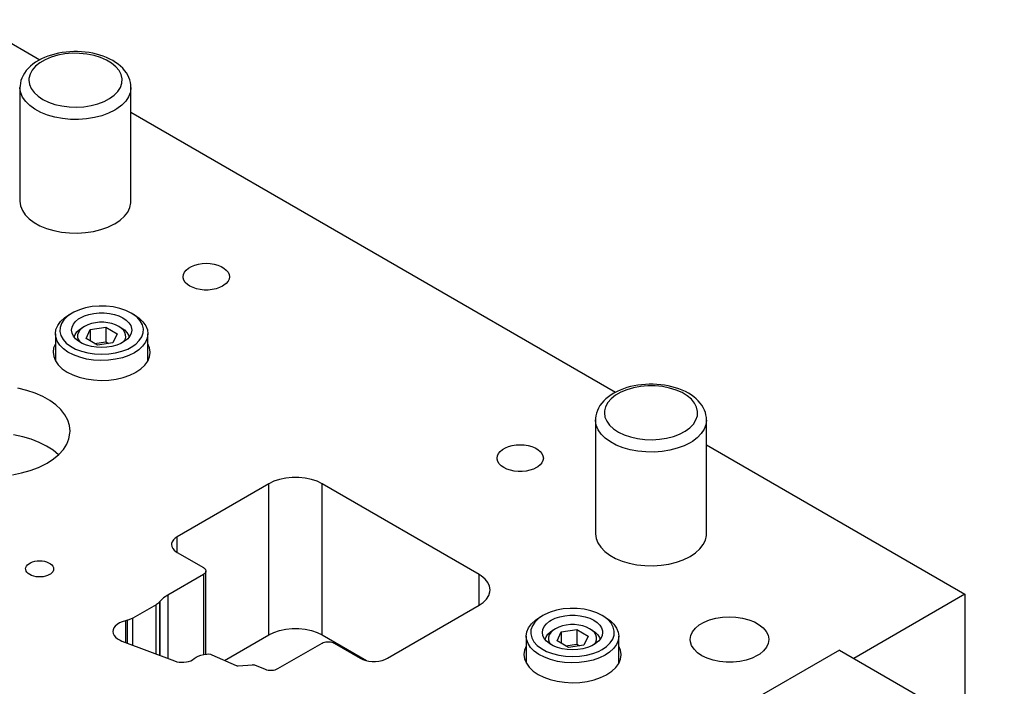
# Model space of a CAD drawing. Header units: inches. Extents: x 3 to 289, y 4 to 291.
# Tile 537 of 634: x 140.5 to 147.15, y 276.56 to 281.06. Entities that reach past the tile are written whole.
import ezdxf

# ---------------------------------------------------------------- set-up
doc = ezdxf.new("R2010")
doc.units = ezdxf.units.IN
doc.header["$LTSCALE"] = 0.5
doc.header["$MEASUREMENT"] = 0
doc.layers.add('STR_INS', color=8, linetype='Continuous')

msp = doc.modelspace()

# ---------------------------------------------------------------- linework, layer by layer
at = {"layer": 'STR_INS', "color": 190, "linetype": 'Continuous'}
for p, q in [((140.1682, 281.0599), (140.6354, 280.7901)), ((141.2503, 280.4352), (144.5245, 278.5448)), ((140.5003, 279.8352), (140.5043, 279.8037)), ((140.5043, 279.8037), (140.5162, 279.7728)), ((140.5162, 279.7728), (140.5357, 279.7433)), ((141.2279, 279.7615), (141.2427, 279.7919)), ((141.2427, 279.7919), (141.2497, 279.8233)), ((141.2497, 279.8233), (141.2503, 279.8352)), ((140.5357, 279.7433), (140.5625, 279.7157)), ((140.5625, 279.7157), (140.5959, 279.6907)), ((141.1404, 279.6821), (141.1762, 279.706)), ((141.1762, 279.706), (141.2056, 279.7327)), ((141.2056, 279.7327), (141.2279, 279.7615)), ((140.5959, 279.6907), (140.6353, 279.6688)), ((140.6353, 279.6688), (140.6798, 279.6504)), ((140.6798, 279.6504), (140.7285, 279.6359)), ((140.9962, 279.6302), (141.0466, 279.6426)), ((141.0466, 279.6426), (141.0933, 279.659)), ((141.0933, 279.659), (141.1354, 279.6792)), ((141.1354, 279.6792), (141.1404, 279.6821)), ((140.7285, 279.6359), (140.7803, 279.6257)), ((140.7803, 279.6257), (140.8341, 279.62)), ((140.8341, 279.62), (140.8888, 279.6188)), ((140.8888, 279.6188), (140.9432, 279.6223)), ((140.9432, 279.6223), (140.9962, 279.6302)), ((141.6238, 279.37), (141.6395, 279.3828)), ((141.6395, 279.3828), (141.6587, 279.394)), ((141.6587, 279.394), (141.681, 279.403)), ((141.681, 279.403), (141.7057, 279.4096)), ((141.7057, 279.4096), (141.732, 279.4137)), ((141.732, 279.4137), (141.7591, 279.4151)), ((141.7591, 279.4151), (141.7863, 279.4137)), ((141.7863, 279.4137), (141.8126, 279.4096)), ((141.8126, 279.4096), (141.8373, 279.403)), ((141.8373, 279.403), (141.8596, 279.394)), ((141.8596, 279.394), (141.8788, 279.3828)), ((141.8788, 279.3828), (141.8945, 279.37)), ((141.6029, 279.3249), (141.6053, 279.3405)), ((141.6035, 279.317), (141.6029, 279.3249)), ((141.6082, 279.3015), (141.6035, 279.317)), ((141.6053, 279.3405), (141.6123, 279.3557)), ((141.6123, 279.3557), (141.6238, 279.37)), ((141.8945, 279.37), (141.906, 279.3557)), ((141.906, 279.3557), (141.913, 279.3405)), ((141.913, 279.3092), (141.906, 279.294)), ((141.913, 279.3405), (141.9154, 279.3249)), ((141.9154, 279.3249), (141.913, 279.3092)), ((141.6175, 279.2867), (141.6082, 279.3015)), ((141.6312, 279.2731), (141.6175, 279.2867)), ((141.6487, 279.2611), (141.6312, 279.2731)), ((141.6695, 279.251), (141.6487, 279.2611)), ((141.6931, 279.2431), (141.6695, 279.251)), ((141.7187, 279.2377), (141.6931, 279.2431)), ((141.8252, 279.2431), (141.7996, 279.2377)), ((141.8488, 279.251), (141.8252, 279.2431)), ((141.8696, 279.2611), (141.8488, 279.251)), ((141.8788, 279.2669), (141.8696, 279.2611)), ((141.8945, 279.2798), (141.8788, 279.2669)), ((141.906, 279.294), (141.8945, 279.2798)), ((141.7455, 279.235), (141.7187, 279.2377)), ((141.7728, 279.235), (141.7455, 279.235)), ((141.7996, 279.2377), (141.7728, 279.235)), ((140.7278, 278.8436), (140.7239, 278.8146)), ((140.7395, 278.8723), (140.7278, 278.8436)), ((141.3762, 278.844), (141.3645, 278.8723)), ((141.3802, 278.8146), (141.3762, 278.844)), ((140.7239, 278.8146), (140.7279, 278.7851)), ((140.7279, 278.7851), (140.7398, 278.7563)), ((141.3638, 278.7555), (141.3759, 278.7843)), ((141.3759, 278.7843), (141.3802, 278.8137)), ((141.3802, 278.8137), (141.3802, 278.8146)), ((140.7398, 278.7563), (140.7593, 278.729)), ((140.7593, 278.729), (140.7859, 278.7038)), ((141.3173, 278.7031), (141.3441, 278.7283)), ((141.3441, 278.7283), (141.3638, 278.7555)), ((140.7859, 278.7038), (140.819, 278.6812)), ((140.819, 278.6812), (140.8577, 278.6619)), ((140.8577, 278.6619), (140.9012, 278.6463)), ((140.9012, 278.6463), (140.9484, 278.6348)), ((141.1501, 278.6338), (141.1976, 278.6448)), ((141.1976, 278.6448), (141.2416, 278.6599)), ((141.2416, 278.6599), (141.2809, 278.6788)), ((141.2809, 278.6788), (141.2841, 278.6806)), ((141.2841, 278.6806), (141.3173, 278.7031)), ((140.9484, 278.6348), (140.9981, 278.6277)), ((140.9981, 278.6277), (141.0491, 278.6251)), ((141.0491, 278.6251), (141.1002, 278.6272)), ((141.1002, 278.6272), (141.1501, 278.6338)), ((140.5464, 278.5567), (140.4865, 278.5715)), ((140.6027, 278.5378), (140.5464, 278.5567)), ((140.6545, 278.515), (140.6027, 278.5378)), ((140.7012, 278.4888), (140.6545, 278.515)), ((140.7419, 278.4594), (140.7012, 278.4888)), ((140.7761, 278.4274), (140.7419, 278.4594)), ((140.8032, 278.3932), (140.7761, 278.4274)), ((140.8229, 278.3573), (140.8032, 278.3932)), ((140.8348, 278.3204), (140.8229, 278.3573)), ((140.8388, 278.2828), (140.8348, 278.3204)), ((140.5184, 278.2442), (140.4571, 278.257)), ((140.5765, 278.2272), (140.5184, 278.2442)), ((140.831, 278.2305), (140.8382, 278.2679)), ((140.8382, 278.2679), (140.8388, 278.2828)), ((140.6306, 278.2062), (140.5765, 278.2272)), ((140.6798, 278.1815), (140.6306, 278.2062)), ((140.7234, 278.1536), (140.6798, 278.1815)), ((140.7933, 278.1586), (140.816, 278.1939)), ((140.816, 278.1939), (140.831, 278.2305)), ((143.78, 278.1692), (143.8023, 278.1783)), ((143.8023, 278.1783), (143.827, 278.1849)), ((143.827, 278.1849), (143.8533, 278.189)), ((143.8533, 278.189), (143.8805, 278.1903)), ((143.8805, 278.1903), (143.9076, 278.189)), ((143.9076, 278.189), (143.9339, 278.1849)), ((143.9339, 278.1849), (143.9586, 278.1783)), ((143.9586, 278.1783), (143.9809, 278.1692)), ((145.1393, 278.1898), (146.8857, 277.1816)), ((140.7607, 278.1228), (140.7234, 278.1536)), ((140.7264, 278.0942), (140.7633, 278.1252)), ((140.7633, 278.1252), (140.7933, 278.1586)), ((143.7242, 278.1001), (143.7266, 278.1158)), ((143.7266, 278.1158), (143.7336, 278.131)), ((143.7336, 278.131), (143.7451, 278.1452)), ((143.7451, 278.1452), (143.7608, 278.1581)), ((143.7608, 278.1581), (143.78, 278.1692)), ((143.9809, 278.1692), (144.0002, 278.1581)), ((144.0002, 278.1581), (144.0158, 278.1452)), ((144.0158, 278.1452), (144.0273, 278.131)), ((144.0273, 278.131), (144.0343, 278.1158)), ((144.0343, 278.1158), (144.0367, 278.1001)), ((140.6245, 278.0367), (140.6743, 278.061)), ((140.6743, 278.061), (140.6833, 278.066)), ((140.6833, 278.066), (140.7264, 278.0942)), ((143.7248, 278.0923), (143.7242, 278.1001)), ((143.7295, 278.0768), (143.7248, 278.0923)), ((143.7389, 278.062), (143.7295, 278.0768)), ((143.7525, 278.0484), (143.7389, 278.062)), ((143.77, 278.0363), (143.7525, 278.0484)), ((144.0002, 278.0421), (143.991, 278.0363)), ((144.0158, 278.055), (144.0002, 278.0421)), ((144.0273, 278.0693), (144.0158, 278.055)), ((144.0343, 278.0845), (144.0273, 278.0693)), ((144.0367, 278.1001), (144.0343, 278.0845)), ((140.4498, 277.9874), (140.5114, 277.9997)), ((140.5114, 277.9997), (140.5699, 278.0162)), ((140.5699, 278.0162), (140.6245, 278.0367)), ((143.7908, 278.0262), (143.77, 278.0363)), ((143.8144, 278.0184), (143.7908, 278.0262)), ((143.84, 278.013), (143.8144, 278.0184)), ((143.8668, 278.0103), (143.84, 278.013)), ((143.8941, 278.0103), (143.8668, 278.0103)), ((143.9209, 278.013), (143.8941, 278.0103)), ((143.9465, 278.0184), (143.9209, 278.013)), ((143.9701, 278.0262), (143.9465, 278.0184)), ((143.991, 278.0363), (143.9701, 278.0262)), ((142.1812, 277.9268), (141.5625, 277.5696)), ((142.2153, 277.9433), (142.1812, 277.9268)), ((142.2538, 277.9561), (142.2153, 277.9433)), ((142.2956, 277.9649), (142.2538, 277.9561)), ((142.3393, 277.9693), (142.2956, 277.9649)), ((142.3838, 277.9693), (142.3393, 277.9693)), ((142.4275, 277.9649), (142.3838, 277.9693)), ((142.4693, 277.9561), (142.4275, 277.9649)), ((142.5078, 277.9433), (142.4693, 277.9561)), ((142.5419, 277.9268), (142.5078, 277.9433)), ((143.6025, 277.3144), (142.5419, 277.9268)), ((144.3893, 277.5898), (144.3933, 277.5583)), ((145.1318, 277.5466), (145.1388, 277.5779)), ((145.1388, 277.5779), (145.1393, 277.5898)), ((141.5249, 277.523), (141.5244, 277.5165)), ((141.5244, 277.5165), (141.5264, 277.5035)), ((141.5289, 277.5359), (141.5249, 277.523)), ((141.5366, 277.5482), (141.5289, 277.5359)), ((141.548, 277.5595), (141.5366, 277.5482)), ((141.5625, 277.5696), (141.548, 277.5595)), ((144.3933, 277.5583), (144.4052, 277.5275)), ((144.4052, 277.5275), (144.4248, 277.4979)), ((145.0947, 277.4873), (145.117, 277.5162)), ((145.117, 277.5162), (145.1318, 277.5466)), ((141.5264, 277.5035), (141.5323, 277.4908)), ((141.5323, 277.4908), (141.5419, 277.479)), ((141.5419, 277.479), (141.5549, 277.4682)), ((141.5549, 277.4682), (141.5625, 277.4634)), ((141.5625, 277.4634), (141.7393, 277.3614)), ((144.4248, 277.4979), (144.4516, 277.4704)), ((144.4516, 277.4704), (144.485, 277.4454)), ((144.485, 277.4454), (144.5244, 277.4234)), ((145.0295, 277.4367), (145.0653, 277.4606)), ((145.0653, 277.4606), (145.0947, 277.4873)), ((140.5443, 277.3707), (140.5512, 277.3793)), ((140.5512, 277.3793), (140.5607, 277.3871)), ((140.5607, 277.3871), (140.5723, 277.3938)), ((140.5723, 277.3938), (140.5858, 277.3993)), ((140.5858, 277.3993), (140.6008, 277.4033)), ((140.6008, 277.4033), (140.6167, 277.4058)), ((140.6167, 277.4058), (140.6331, 277.4066)), ((140.6331, 277.4066), (140.6495, 277.4058)), ((140.6495, 277.4058), (140.6654, 277.4033)), ((140.6654, 277.4033), (140.6803, 277.3993)), ((140.6803, 277.3993), (140.6938, 277.3938)), ((140.6938, 277.3938), (140.7055, 277.3871)), ((140.7055, 277.3871), (140.7149, 277.3793)), ((140.7149, 277.3793), (140.7219, 277.3707)), ((144.5244, 277.4234), (144.5689, 277.405)), ((144.5689, 277.405), (144.6176, 277.3906)), ((144.6176, 277.3906), (144.6694, 277.3804)), ((144.6694, 277.3804), (144.7232, 277.3746)), ((144.7779, 277.3735), (144.8323, 277.3769)), ((144.8323, 277.3769), (144.8853, 277.3849)), ((144.8853, 277.3849), (144.9357, 277.3972)), ((144.9357, 277.3972), (144.9824, 277.4137)), ((144.9824, 277.4137), (145.0245, 277.4339)), ((145.0245, 277.4339), (145.0295, 277.4367)), ((140.5386, 277.352), (140.54, 277.3615)), ((140.5389, 277.3473), (140.5386, 277.352)), ((140.5418, 277.3379), (140.5389, 277.3473)), ((140.54, 277.3615), (140.5443, 277.3707)), ((140.5474, 277.329), (140.5418, 277.3379)), ((140.5557, 277.3207), (140.5474, 277.329)), ((140.5663, 277.3134), (140.5557, 277.3207)), ((140.5789, 277.3073), (140.5663, 277.3134)), ((140.6999, 277.3134), (140.6873, 277.3073)), ((140.7055, 277.317), (140.6999, 277.3134)), ((140.7149, 277.3247), (140.7055, 277.317)), ((140.7219, 277.3334), (140.7149, 277.3247)), ((140.7219, 277.3707), (140.7261, 277.3615)), ((140.7261, 277.3425), (140.7219, 277.3334)), ((140.7261, 277.3615), (140.7276, 277.352)), ((140.7276, 277.352), (140.7261, 277.3425)), ((141.7393, 277.3144), (141.4985, 277.1754)), ((141.7393, 277.3614), (141.7457, 277.3569)), ((141.7427, 277.3165), (141.7393, 277.3144)), ((141.7484, 277.3213), (141.7427, 277.3165)), ((141.7457, 277.3569), (141.7508, 277.3519)), ((141.7527, 277.3265), (141.7484, 277.3213)), ((141.7508, 277.3519), (141.7542, 277.3465)), ((141.7553, 277.3321), (141.7527, 277.3265)), ((141.7542, 277.3465), (141.7559, 277.3408)), ((141.7561, 277.3379), (141.7553, 277.3321)), ((141.7559, 277.3408), (141.7561, 277.3379)), ((141.7561, 276.7768), (141.7561, 277.3379)), ((143.6176, 277.3049), (143.6025, 277.3144)), ((144.7232, 277.3746), (144.7779, 277.3735)), ((140.5931, 277.3026), (140.5789, 277.3073)), ((140.6086, 277.2993), (140.5931, 277.3026)), ((140.6248, 277.2977), (140.6086, 277.2993)), ((140.6413, 277.2977), (140.6248, 277.2977)), ((140.6575, 277.2993), (140.6413, 277.2977)), ((140.673, 277.3026), (140.6575, 277.2993)), ((140.6873, 277.3073), (140.673, 277.3026)), ((143.643, 277.2839), (143.6176, 277.3049)), ((143.6618, 277.2607), (143.643, 277.2839)), ((143.6733, 277.2359), (143.6618, 277.2607)), ((143.6685, 277.1722), (143.6762, 277.1975)), ((143.6772, 277.2103), (143.6733, 277.2359)), ((143.6762, 277.1975), (143.6772, 277.2103)), ((146.8857, 277.1816), (146.1347, 276.748)), ((146.8857, 277.1816), (146.8857, 276.3145)), ((141.4212, 277.1106), (141.2633, 277.0194)), ((141.4225, 277.1113), (141.4212, 277.1106)), ((141.4357, 277.1207), (141.4225, 277.1113)), ((141.4459, 277.1312), (141.4357, 277.1207)), ((141.446, 277.1314), (141.4459, 277.1312)), ((141.4477, 277.1335), (141.446, 277.1314)), ((141.4699, 277.1557), (141.4477, 277.1335)), ((141.4985, 277.1754), (141.4699, 277.1557)), ((143.6025, 277.1062), (143.6311, 277.1259)), ((143.6311, 277.1259), (143.6533, 277.1481)), ((143.6533, 277.1481), (143.6685, 277.1722)), ((142.9838, 276.749), (143.6025, 277.1062)), ((141.1728, 276.9872), (141.1569, 276.9773)), ((141.1915, 276.9953), (141.1728, 276.9872)), ((141.2123, 277.0014), (141.1915, 276.9953)), ((141.2275, 277.0051), (141.2123, 277.0014)), ((141.2292, 277.0056), (141.2275, 277.0051)), ((141.2473, 277.0116), (141.2292, 277.0056)), ((141.2633, 277.0194), (141.2473, 277.0116)), ((145.0906, 276.9735), (145.123, 276.9924)), ((145.123, 276.9924), (145.1606, 277.0078)), ((145.1606, 277.0078), (145.2022, 277.0191)), ((145.2022, 277.0191), (145.2466, 277.0262)), ((145.2466, 277.0262), (145.2925, 277.0287)), ((145.2925, 277.0287), (145.3384, 277.0266)), ((145.3384, 277.0266), (145.383, 277.02)), ((145.383, 277.02), (145.4249, 277.009)), ((145.4249, 277.009), (145.4629, 276.994)), ((145.4629, 276.994), (145.4959, 276.9755)), ((141.1297, 276.9405), (141.1284, 276.9296)), ((141.1284, 276.9296), (141.1304, 276.9162)), ((141.135, 276.9536), (141.1297, 276.9405)), ((141.1304, 276.9162), (141.1364, 276.9032)), ((141.1441, 276.966), (141.135, 276.9536)), ((141.1569, 276.9773), (141.1441, 276.966)), ((142.1812, 276.9062), (142.2153, 276.9226)), ((142.2153, 276.9226), (142.2538, 276.9355)), ((142.2538, 276.9355), (142.2956, 276.9443)), ((142.2956, 276.9443), (142.3393, 276.9487)), ((142.3393, 276.9487), (142.3838, 276.9487)), ((142.3838, 276.9487), (142.4275, 276.9443)), ((142.4275, 276.9443), (142.4693, 276.9355)), ((142.4693, 276.9355), (142.5078, 276.9226)), ((142.5078, 276.9226), (142.5419, 276.9062)), ((145.0331, 276.9019), (145.0449, 276.9276)), ((145.0449, 276.9276), (145.0643, 276.9517)), ((145.0643, 276.9517), (145.0906, 276.9735)), ((145.4959, 276.9755), (145.5228, 276.9539)), ((145.5228, 276.9539), (145.5429, 276.93)), ((145.5429, 276.93), (145.5555, 276.9044)), ((141.1364, 276.9032), (141.1463, 276.891)), ((141.1463, 276.891), (141.1597, 276.8799)), ((141.1597, 276.8799), (141.1762, 276.8704)), ((141.1762, 276.8704), (141.1889, 276.8649)), ((141.1889, 276.8649), (141.545, 276.7303)), ((141.8833, 276.7342), (142.1812, 276.9062)), ((142.2434, 276.6787), (142.5419, 276.8511)), ((142.5419, 276.9062), (142.8423, 276.7327)), ((142.5419, 276.8511), (142.5495, 276.8548)), ((142.5495, 276.8548), (142.5582, 276.8577)), ((142.5582, 276.8577), (142.5676, 276.8596)), ((142.5676, 276.8596), (142.5775, 276.8607)), ((142.5775, 276.8607), (142.5875, 276.8607)), ((142.5875, 276.8607), (142.5974, 276.8596)), ((142.5974, 276.8596), (142.6068, 276.8577)), ((142.6068, 276.8577), (142.6155, 276.8548)), ((142.6155, 276.8548), (142.6232, 276.8511)), ((142.6232, 276.8511), (142.8, 276.749)), ((145.0291, 276.8754), (145.0331, 276.9019)), ((145.0304, 276.8602), (145.0291, 276.8754)), ((145.0389, 276.8341), (145.0304, 276.8602)), ((145.5563, 276.8489), (145.5444, 276.8232)), ((145.5555, 276.9044), (145.5602, 276.878)), ((145.5603, 276.8754), (145.5563, 276.8489)), ((145.5602, 276.878), (145.5603, 276.8754)), ((141.7628, 276.7774), (141.7769, 276.7779)), ((141.7769, 276.7779), (141.7871, 276.7754)), ((143.9098, 276.8023), (143.9059, 276.7733)), ((143.9215, 276.8311), (143.9098, 276.8023)), ((144.5581, 276.8028), (144.5465, 276.8311)), ((144.5621, 276.7733), (144.5581, 276.8028)), ((146.0371, 276.8044), (144.8585, 276.1239)), ((145.0551, 276.8092), (145.0389, 276.8341)), ((145.0785, 276.7863), (145.0551, 276.8092)), ((145.1084, 276.7661), (145.0785, 276.7863)), ((145.5251, 276.7991), (145.4988, 276.7773)), ((145.5444, 276.8232), (145.5251, 276.7991)), ((146.0371, 276.8044), (147.1516, 276.1609)), ((141.545, 276.7303), (141.5451, 276.7303)), ((141.5451, 276.7303), (141.5597, 276.7257)), ((141.5597, 276.7257), (141.5754, 276.7227)), ((141.5754, 276.7227), (141.5918, 276.7214)), ((141.5918, 276.7214), (141.6084, 276.7217)), ((141.6084, 276.7217), (141.6246, 276.7236)), ((141.6246, 276.7236), (141.64, 276.7272)), ((141.64, 276.7272), (141.654, 276.7322)), ((141.654, 276.7322), (141.6664, 276.7386)), ((141.6664, 276.7386), (141.6766, 276.7461)), ((141.6766, 276.7461), (141.6769, 276.7463)), ((141.6769, 276.7463), (141.6897, 276.7558)), ((141.6897, 276.7558), (141.7053, 276.7639)), ((141.7053, 276.7639), (141.723, 276.7703)), ((141.723, 276.7703), (141.7424, 276.7749)), ((141.7424, 276.7749), (141.7628, 276.7774)), ((141.7871, 276.7754), (141.7957, 276.7723)), ((141.7957, 276.7723), (141.9613, 276.7002)), ((142.8, 276.749), (142.8173, 276.7406)), ((142.8173, 276.7406), (142.8369, 276.734)), ((142.8369, 276.734), (142.8582, 276.7296)), ((142.8582, 276.7296), (142.8806, 276.7273)), ((142.8806, 276.7273), (142.9032, 276.7273)), ((142.9032, 276.7273), (142.9255, 276.7296)), ((142.9255, 276.7296), (142.9468, 276.734)), ((142.9468, 276.734), (142.9664, 276.7406)), ((142.9664, 276.7406), (142.9838, 276.749)), ((143.9059, 276.7733), (143.9099, 276.7439)), ((143.9099, 276.7439), (143.9218, 276.7151)), ((143.9218, 276.7151), (143.9413, 276.6878)), ((144.5261, 276.687), (144.5458, 276.7143)), ((144.5458, 276.7143), (144.5579, 276.743)), ((144.5579, 276.743), (144.5621, 276.7725)), ((144.5621, 276.7725), (144.5621, 276.7733)), ((145.144, 276.7491), (145.1084, 276.7661)), ((145.184, 276.736), (145.144, 276.7491)), ((145.2274, 276.7271), (145.184, 276.736)), ((145.2728, 276.7226), (145.2274, 276.7271)), ((145.3188, 276.7227), (145.2728, 276.7226)), ((145.3641, 276.7274), (145.3188, 276.7227)), ((145.4074, 276.7365), (145.3641, 276.7274)), ((145.4472, 276.7499), (145.4074, 276.7365)), ((145.4825, 276.767), (145.4472, 276.7499)), ((145.4988, 276.7773), (145.4825, 276.767)), ((141.9613, 276.7002), (141.9639, 276.6993)), ((141.9639, 276.6993), (141.9667, 276.6986)), ((141.9667, 276.6986), (141.9697, 276.6983)), ((141.9697, 276.6983), (141.9728, 276.6982)), ((141.9728, 276.6982), (141.9741, 276.6983)), ((141.9741, 276.6983), (142.0706, 276.7055)), ((142.0706, 276.7055), (142.0741, 276.7056)), ((142.0741, 276.7056), (142.0775, 276.7053)), ((142.0775, 276.7053), (142.0809, 276.7047)), ((142.0809, 276.7047), (142.084, 276.7038)), ((142.084, 276.7038), (142.0847, 276.7035)), ((142.0847, 276.7035), (142.1569, 276.6743)), ((142.1569, 276.6743), (142.1671, 276.6709)), ((142.1671, 276.6709), (142.1782, 276.6686)), ((142.1782, 276.6686), (142.1898, 276.6674)), ((142.1898, 276.6674), (142.2015, 276.6674)), ((142.2015, 276.6674), (142.2131, 276.6686)), ((142.2131, 276.6686), (142.2242, 276.671)), ((142.2242, 276.671), (142.2344, 276.6744)), ((142.2344, 276.6744), (142.2434, 276.6787)), ((143.9413, 276.6878), (143.9679, 276.6625)), ((143.9679, 276.6625), (144.001, 276.64)), ((144.466, 276.6394), (144.4993, 276.6618)), ((144.4993, 276.6618), (144.5261, 276.687)), ((144.001, 276.64), (144.0397, 276.6207)), ((144.0397, 276.6207), (144.0832, 276.6051)), ((144.0832, 276.6051), (144.1304, 276.5936)), ((144.1304, 276.5936), (144.1801, 276.5865)), ((144.1801, 276.5865), (144.2311, 276.5839)), ((144.2311, 276.5839), (144.2822, 276.5859)), ((144.2822, 276.5859), (144.3321, 276.5925)), ((144.3321, 276.5925), (144.3796, 276.6036)), ((144.3796, 276.6036), (144.4235, 276.6187)), ((144.4235, 276.6187), (144.4629, 276.6376)), ((144.4629, 276.6376), (144.466, 276.6394))]:
    msp.add_line(p, q, dxfattribs=at)
at = {"layer": 'STR_INS', "color": 9, "linetype": 'Continuous'}
for p, q in [((140.7864, 280.8379), (140.7613, 280.8335)), ((140.8119, 280.8412), (140.7864, 280.8379)), ((140.8377, 280.8434), (140.8119, 280.8412)), ((140.8636, 280.8444), (140.8377, 280.8434)), ((140.8896, 280.8444), (140.8636, 280.8444)), ((140.9155, 280.8432), (140.8896, 280.8444)), ((140.9412, 280.8409), (140.9155, 280.8432)), ((140.9667, 280.8375), (140.9412, 280.8409)), ((140.9917, 280.833), (140.9667, 280.8375)), ((140.6055, 280.7727), (140.5874, 280.7599)), ((140.6249, 280.7846), (140.6055, 280.7727)), ((140.6454, 280.7954), (140.6249, 280.7846)), ((140.6669, 280.8052), (140.6454, 280.7954)), ((140.6894, 280.8139), (140.6669, 280.8052)), ((140.7127, 280.8215), (140.6894, 280.8139)), ((140.7367, 280.8281), (140.7127, 280.8215)), ((140.7613, 280.8335), (140.7367, 280.8281)), ((141.0163, 280.8274), (140.9917, 280.833)), ((141.0402, 280.8208), (141.0163, 280.8274)), ((141.0634, 280.813), (141.0402, 280.8208)), ((141.0858, 280.8042), (141.0634, 280.813)), ((141.1071, 280.7944), (141.0858, 280.8042)), ((141.1274, 280.7836), (141.1071, 280.7944)), ((141.1464, 280.7718), (141.1274, 280.7836)), ((141.164, 280.7592), (141.1464, 280.7718)), ((140.5421, 280.716), (140.5304, 280.6999)), ((140.5556, 280.7314), (140.5421, 280.716)), ((140.5707, 280.7461), (140.5556, 280.7314)), ((140.5874, 280.7599), (140.5707, 280.7461)), ((141.1802, 280.7458), (141.164, 280.7592)), ((141.1947, 280.7317), (141.1802, 280.7458)), ((141.2076, 280.717), (141.1947, 280.7317)), ((141.2189, 280.7017), (141.2076, 280.717)), ((140.5069, 280.6491), (140.5028, 280.6317)), ((140.5128, 280.6663), (140.5069, 280.6491)), ((140.5207, 280.6833), (140.5128, 280.6663)), ((140.5304, 280.6999), (140.5207, 280.6833)), ((141.2284, 280.686), (141.2189, 280.7017)), ((141.2362, 280.6699), (141.2284, 280.686)), ((141.2423, 280.6535), (141.2362, 280.6699)), ((141.2467, 280.6367), (141.2423, 280.6535)), ((140.5007, 280.6143), (140.5003, 280.6028)), ((140.5003, 280.6027), (140.5003, 279.8352)), ((140.5028, 280.6317), (140.5007, 280.6143)), ((141.2494, 280.6196), (141.2467, 280.6367)), ((141.2503, 280.6027), (141.2494, 280.6196)), ((141.2503, 279.8352), (141.2503, 280.6027)), ((140.9439, 279.1146), (140.9017, 279.1021)), ((140.9891, 279.123), (140.9439, 279.1146)), ((141.0362, 279.1268), (140.9891, 279.123)), ((141.0836, 279.1261), (141.0362, 279.1268)), ((141.1302, 279.1207), (141.0836, 279.1261)), ((141.1746, 279.1109), (141.1302, 279.1207)), ((141.2155, 279.097), (141.1746, 279.1109)), ((140.7749, 279.0228), (140.8014, 279.0473)), ((140.8216, 279.0584), (140.7975, 279.0347)), ((140.8014, 279.0473), (140.8311, 279.0671)), ((140.8523, 279.0793), (140.8216, 279.0584)), ((140.8523, 279.0793), (140.8311, 279.0671)), ((140.8637, 279.0856), (140.8523, 279.0793)), ((140.9017, 279.1021), (140.8637, 279.0856)), ((140.8964, 279.0394), (140.9084, 279.0469)), ((140.9084, 279.0469), (140.9355, 279.06)), ((140.9355, 279.06), (140.9662, 279.0703)), ((140.9662, 279.0703), (140.9995, 279.0773)), ((140.9995, 279.0773), (141.0343, 279.0808)), ((141.0343, 279.0808), (141.0697, 279.0808)), ((141.0697, 279.0808), (141.1046, 279.0773)), ((141.1046, 279.0773), (141.1379, 279.0703)), ((141.1379, 279.0703), (141.1685, 279.06)), ((141.1685, 279.06), (141.1957, 279.0469)), ((141.1957, 279.0469), (141.2184, 279.0312)), ((141.2518, 279.0793), (141.2155, 279.097)), ((141.273, 279.0671), (141.2518, 279.0793)), ((141.2626, 279.0727), (141.2518, 279.0793)), ((141.2912, 279.0508), (141.2626, 279.0727)), ((141.273, 279.0671), (141.3054, 279.0451)), ((141.313, 279.0264), (141.2912, 279.0508)), ((141.3054, 279.0451), (141.3313, 279.0204)), ((140.7435, 278.9682), (140.7554, 278.9963)), ((140.7554, 278.9963), (140.7749, 279.0228)), ((140.7713, 278.9822), (140.77, 278.9548)), ((140.7806, 279.0091), (140.7713, 278.9822)), ((140.7975, 279.0347), (140.7806, 279.0091)), ((140.8489, 278.964), (140.852, 278.9843)), ((140.852, 278.9843), (140.8612, 279.0041)), ((140.8612, 279.0041), (140.8761, 279.0226)), ((140.8761, 279.0226), (140.8964, 279.0394)), ((141.2184, 279.0312), (141.2361, 279.0135)), ((141.2361, 279.0135), (141.2482, 278.9943)), ((141.2482, 278.9943), (141.2544, 278.9742)), ((141.2544, 278.9742), (141.2552, 278.964)), ((141.3274, 279.0003), (141.313, 279.0264)), ((141.3341, 278.9731), (141.3274, 279.0003)), ((141.3313, 279.0204), (141.3501, 278.9937)), ((141.3501, 278.9937), (141.3612, 278.9656)), ((140.7395, 278.9395), (140.7435, 278.9682)), ((140.7395, 278.9395), (140.7395, 278.7568)), ((140.7416, 278.9187), (140.7395, 278.9395)), ((140.7513, 278.8904), (140.7416, 278.9187)), ((140.77, 278.9548), (140.7766, 278.9277)), ((140.7766, 278.9277), (140.7911, 278.9015)), ((140.852, 278.9436), (140.8489, 278.964)), ((140.8612, 278.9239), (140.852, 278.9436)), ((140.8761, 278.9053), (140.8612, 278.9239)), ((141.2429, 278.9239), (141.2279, 278.9053)), ((141.2521, 278.9436), (141.2429, 278.9239)), ((141.2552, 278.964), (141.2521, 278.9436)), ((141.3066, 278.8932), (141.3235, 278.9188)), ((141.3235, 278.9188), (141.3328, 278.9457)), ((141.3328, 278.9457), (141.3341, 278.9731)), ((141.3605, 278.9107), (141.3487, 278.8827)), ((141.3645, 278.9395), (141.3605, 278.9107)), ((141.3612, 278.9656), (141.3645, 278.9395)), ((141.3645, 278.7568), (141.3645, 278.9395)), ((140.7687, 278.8633), (140.7513, 278.8904)), ((140.7934, 278.8382), (140.7687, 278.8633)), ((140.7911, 278.9015), (140.8129, 278.8772)), ((140.8129, 278.8772), (140.8415, 278.8553)), ((140.8415, 278.8553), (140.876, 278.8364)), ((140.8964, 278.8886), (140.8761, 278.9053)), ((140.9215, 278.8741), (140.8964, 278.8886)), ((140.9505, 278.8624), (140.9215, 278.8741)), ((140.9826, 278.8538), (140.9505, 278.8624)), ((141.0168, 278.8485), (140.9826, 278.8538)), ((141.052, 278.8467), (141.0168, 278.8485)), ((141.0873, 278.8485), (141.052, 278.8467)), ((141.1215, 278.8538), (141.0873, 278.8485)), ((141.1536, 278.8624), (141.1215, 278.8538)), ((141.1826, 278.8741), (141.1536, 278.8624)), ((141.2076, 278.8886), (141.1826, 278.8741)), ((141.2279, 278.9053), (141.2076, 278.8886)), ((141.2283, 278.8365), (141.2518, 278.8486)), ((141.2518, 278.8486), (141.2824, 278.8696)), ((141.2824, 278.8696), (141.3066, 278.8932)), ((141.3292, 278.8561), (141.3027, 278.8317)), ((141.3487, 278.8827), (141.3292, 278.8561)), ((140.8246, 278.8157), (140.7934, 278.8382)), ((140.8617, 278.7964), (140.8246, 278.8157)), ((140.9036, 278.7807), (140.8617, 278.7964)), ((140.876, 278.8364), (140.9155, 278.8212)), ((140.9493, 278.7691), (140.9036, 278.7807)), ((140.9155, 278.8212), (140.9588, 278.81)), ((140.9588, 278.81), (141.0048, 278.8032)), ((141.0048, 278.8032), (141.0522, 278.8009)), ((141.0522, 278.8009), (141.0995, 278.8032)), ((141.0995, 278.8032), (141.1455, 278.8101)), ((141.1455, 278.8101), (141.1888, 278.8213)), ((141.1923, 278.7782), (141.146, 278.7674)), ((141.1888, 278.8213), (141.2283, 278.8365)), ((141.235, 278.7932), (141.1923, 278.7782)), ((141.273, 278.8119), (141.235, 278.7932)), ((141.3027, 278.8317), (141.273, 278.8119)), ((140.9977, 278.7618), (140.9493, 278.7691)), ((141.0474, 278.7591), (140.9977, 278.7618)), ((141.0973, 278.761), (141.0474, 278.7591)), ((141.146, 278.7674), (141.0973, 278.761)), ((144.6018, 278.5762), (144.5785, 278.5685)), ((144.6258, 278.5827), (144.6018, 278.5762)), ((144.6504, 278.5882), (144.6258, 278.5827)), ((144.6755, 278.5926), (144.6504, 278.5882)), ((144.701, 278.5959), (144.6755, 278.5926)), ((144.7267, 278.598), (144.701, 278.5959)), ((144.7527, 278.5991), (144.7267, 278.598)), ((144.7786, 278.599), (144.7527, 278.5991)), ((144.8046, 278.5979), (144.7786, 278.599)), ((144.8303, 278.5956), (144.8046, 278.5979)), ((144.8558, 278.5922), (144.8303, 278.5956)), ((144.8808, 278.5877), (144.8558, 278.5922)), ((144.9054, 278.5821), (144.8808, 278.5877)), ((144.9293, 278.5754), (144.9054, 278.5821)), ((144.9525, 278.5677), (144.9293, 278.5754)), ((144.4765, 278.5145), (144.4598, 278.5008)), ((144.4946, 278.5274), (144.4765, 278.5145)), ((144.5139, 278.5392), (144.4946, 278.5274)), ((144.5345, 278.55), (144.5139, 278.5392)), ((144.556, 278.5598), (144.5345, 278.55)), ((144.5785, 278.5685), (144.556, 278.5598)), ((144.9748, 278.5589), (144.9525, 278.5677)), ((144.9962, 278.5491), (144.9748, 278.5589)), ((145.0165, 278.5383), (144.9962, 278.5491)), ((145.0355, 278.5265), (145.0165, 278.5383)), ((145.0531, 278.5139), (145.0355, 278.5265)), ((145.0692, 278.5005), (145.0531, 278.5139)), ((144.4195, 278.4546), (144.4098, 278.4379)), ((144.4312, 278.4706), (144.4195, 278.4546)), ((144.4446, 278.4861), (144.4312, 278.4706)), ((144.4598, 278.5008), (144.4446, 278.4861)), ((145.0838, 278.4864), (145.0692, 278.5005)), ((145.0967, 278.4716), (145.0838, 278.4864)), ((145.1079, 278.4564), (145.0967, 278.4716)), ((145.1175, 278.4407), (145.1079, 278.4564)), ((144.3919, 278.3864), (144.3898, 278.369)), ((144.3959, 278.4037), (144.3919, 278.3864)), ((144.4019, 278.421), (144.3959, 278.4037)), ((144.4098, 278.4379), (144.4019, 278.421)), ((145.1253, 278.4246), (145.1175, 278.4407)), ((145.1314, 278.4081), (145.1253, 278.4246)), ((145.1358, 278.3913), (145.1314, 278.4081)), ((145.1385, 278.3743), (145.1358, 278.3913)), ((144.3898, 278.369), (144.3893, 278.3574)), ((144.3893, 278.3573), (144.3893, 277.5898)), ((145.1393, 278.3573), (145.1385, 278.3743)), ((145.1393, 277.5898), (145.1393, 278.3573)), ((144.0457, 277.0443), (144.0343, 277.0381)), ((144.0837, 277.0608), (144.0457, 277.0443)), ((144.1259, 277.0734), (144.0837, 277.0608)), ((144.1711, 277.0818), (144.1259, 277.0734)), ((144.2181, 277.0856), (144.1711, 277.0818)), ((144.2656, 277.0848), (144.2181, 277.0856)), ((144.3122, 277.0795), (144.2656, 277.0848)), ((144.3566, 277.0697), (144.3122, 277.0795)), ((144.3975, 277.0558), (144.3566, 277.0697)), ((144.4338, 277.0381), (144.3975, 277.0558)), ((143.9374, 276.955), (143.9569, 276.9816)), ((143.9569, 276.9816), (143.9834, 277.006)), ((143.9795, 276.9935), (143.9626, 276.9679)), ((144.0036, 277.0171), (143.9795, 276.9935)), ((143.9834, 277.006), (144.013, 277.0258)), ((144.0343, 277.0381), (144.0036, 277.0171)), ((144.0343, 277.0381), (144.013, 277.0258)), ((144.0431, 276.9629), (144.0581, 276.9814)), ((144.0581, 276.9814), (144.0784, 276.9981)), ((144.0784, 276.9981), (144.0904, 277.0057)), ((144.0904, 277.0057), (144.1175, 277.0188)), ((144.1175, 277.0188), (144.1482, 277.029)), ((144.1482, 277.029), (144.1814, 277.036)), ((144.1814, 277.036), (144.2163, 277.0396)), ((144.2163, 277.0396), (144.2517, 277.0396)), ((144.2517, 277.0396), (144.2866, 277.036)), ((144.2866, 277.036), (144.3199, 277.029)), ((144.3199, 277.029), (144.3505, 277.0188)), ((144.3505, 277.0188), (144.3776, 277.0057)), ((144.3776, 277.0057), (144.4004, 276.99)), ((144.4004, 276.99), (144.4181, 276.9723)), ((144.455, 277.0258), (144.4338, 277.0381)), ((144.4446, 277.0315), (144.4338, 277.0381)), ((144.4732, 277.0096), (144.4446, 277.0315)), ((144.455, 277.0258), (144.4874, 277.0039)), ((144.495, 276.9852), (144.4732, 277.0096)), ((144.4874, 277.0039), (144.5133, 276.9792)), ((144.5094, 276.9591), (144.495, 276.9852)), ((144.5133, 276.9792), (144.5321, 276.9525)), ((143.9215, 276.8983), (143.9255, 276.927)), ((143.9255, 276.927), (143.9374, 276.955)), ((143.9533, 276.941), (143.952, 276.9136)), ((143.952, 276.9136), (143.9586, 276.8864)), ((143.9626, 276.9679), (143.9533, 276.941)), ((144.0309, 276.9228), (144.034, 276.9431)), ((144.034, 276.9024), (144.0309, 276.9228)), ((144.034, 276.9431), (144.0431, 276.9629)), ((144.4181, 276.9723), (144.4302, 276.9531)), ((144.4302, 276.9531), (144.4364, 276.933)), ((144.4371, 276.9228), (144.4341, 276.9024)), ((144.4364, 276.933), (144.4371, 276.9228)), ((144.5161, 276.9319), (144.5094, 276.9591)), ((144.5147, 276.9045), (144.5161, 276.9319)), ((144.5321, 276.9525), (144.5432, 276.9244)), ((144.5432, 276.9244), (144.5465, 276.8983)), ((143.9215, 276.8983), (143.9215, 276.7156)), ((143.9236, 276.8775), (143.9215, 276.8983)), ((143.9333, 276.8492), (143.9236, 276.8775)), ((143.9507, 276.8221), (143.9333, 276.8492)), ((143.9586, 276.8864), (143.973, 276.8603)), ((143.973, 276.8603), (143.9949, 276.8359)), ((144.0431, 276.8826), (144.034, 276.9024)), ((144.0581, 276.8641), (144.0431, 276.8826)), ((144.0784, 276.8474), (144.0581, 276.8641)), ((144.1035, 276.8329), (144.0784, 276.8474)), ((144.3896, 276.8474), (144.3646, 276.8329)), ((144.4099, 276.8641), (144.3896, 276.8474)), ((144.4249, 276.8826), (144.4099, 276.8641)), ((144.4341, 276.9024), (144.4249, 276.8826)), ((144.4644, 276.8284), (144.4886, 276.852)), ((144.4886, 276.852), (144.5055, 276.8776)), ((144.5055, 276.8776), (144.5147, 276.9045)), ((144.5425, 276.8695), (144.5306, 276.8415)), ((144.5465, 276.8983), (144.5425, 276.8695)), ((144.5465, 276.7156), (144.5465, 276.8983)), ((143.9753, 276.797), (143.9507, 276.8221)), ((144.0066, 276.7745), (143.9753, 276.797)), ((143.9949, 276.8359), (144.0234, 276.814)), ((144.0234, 276.814), (144.058, 276.7952)), ((144.058, 276.7952), (144.0975, 276.78)), ((144.0975, 276.78), (144.1408, 276.7688)), ((144.1325, 276.8212), (144.1035, 276.8329)), ((144.1645, 276.8126), (144.1325, 276.8212)), ((144.1987, 276.8073), (144.1645, 276.8126)), ((144.234, 276.8055), (144.1987, 276.8073)), ((144.2693, 276.8073), (144.234, 276.8055)), ((144.3035, 276.8126), (144.2693, 276.8073)), ((144.3356, 276.8212), (144.3035, 276.8126)), ((144.3275, 276.7688), (144.3708, 276.78)), ((144.3646, 276.8329), (144.3356, 276.8212)), ((144.3708, 276.78), (144.4103, 276.7953)), ((144.4103, 276.7953), (144.4338, 276.8074)), ((144.4338, 276.8074), (144.4644, 276.8284)), ((144.4846, 276.7905), (144.455, 276.7707)), ((144.5112, 276.8149), (144.4846, 276.7905)), ((144.5306, 276.8415), (144.5112, 276.8149)), ((144.0437, 276.7552), (144.0066, 276.7745)), ((144.0856, 276.7395), (144.0437, 276.7552)), ((144.1313, 276.7279), (144.0856, 276.7395)), ((144.1797, 276.7206), (144.1313, 276.7279)), ((144.1408, 276.7688), (144.1868, 276.7619)), ((144.2294, 276.7179), (144.1797, 276.7206)), ((144.1868, 276.7619), (144.2341, 276.7597)), ((144.2792, 276.7197), (144.2294, 276.7179)), ((144.2341, 276.7597), (144.2815, 276.762)), ((144.3279, 276.7262), (144.2792, 276.7197)), ((144.2815, 276.762), (144.3275, 276.7688)), ((144.3742, 276.737), (144.3279, 276.7262)), ((144.417, 276.752), (144.3742, 276.737)), ((144.455, 276.7707), (144.417, 276.752))]:
    msp.add_line(p, q, dxfattribs=at)
at = {"layer": 'STR_INS', "color": 4, "linetype": 'Continuous'}
for p, q in [((140.6706, 280.7899), (140.6351, 280.7694)), ((140.7112, 280.8069), (140.6706, 280.7899)), ((140.7559, 280.82), (140.7112, 280.8069)), ((140.8037, 280.8288), (140.7559, 280.82)), ((140.8533, 280.8331), (140.8037, 280.8288)), ((140.9035, 280.8328), (140.8533, 280.8331)), ((140.9529, 280.8279), (140.9035, 280.8328)), ((141.0004, 280.8186), (140.9529, 280.8279)), ((141.0447, 280.805), (141.0004, 280.8186)), ((141.0847, 280.7875), (141.0447, 280.805)), ((141.1194, 280.7666), (141.0847, 280.7875)), ((140.5833, 280.72), (140.5683, 280.6924)), ((140.6058, 280.7459), (140.5833, 280.72)), ((140.6351, 280.7694), (140.6058, 280.7459)), ((141.1479, 280.7428), (141.1194, 280.7666)), ((141.1695, 280.7166), (141.1479, 280.7428)), ((141.1836, 280.6889), (141.1695, 280.7166)), ((140.561, 280.6637), (140.5603, 280.6517)), ((140.5603, 280.6517), (140.5643, 280.6228)), ((140.5683, 280.6924), (140.561, 280.6637)), ((141.1899, 280.6601), (141.1836, 280.6889)), ((141.1883, 280.6312), (141.1899, 280.6601)), ((140.5003, 280.5986), (140.5003, 280.6028)), ((140.5053, 280.5672), (140.5003, 280.5986)), ((140.5643, 280.6228), (140.5761, 280.5947)), ((140.5761, 280.5947), (140.5956, 280.568)), ((141.1368, 280.5503), (141.1614, 280.5756)), ((141.1614, 280.5756), (141.1787, 280.6028)), ((141.1787, 280.6028), (141.1883, 280.6312)), ((141.2463, 280.5712), (141.2344, 280.5403)), ((141.2503, 280.6027), (141.2463, 280.5712)), ((140.5182, 280.5364), (140.5053, 280.5672)), ((140.5387, 280.5071), (140.5182, 280.5364)), ((140.5664, 280.4799), (140.5387, 280.5071)), ((140.5956, 280.568), (140.6222, 280.5434)), ((140.6222, 280.5434), (140.6551, 280.5216)), ((140.6551, 280.5216), (140.6937, 280.5031)), ((141.0267, 280.4922), (141.0686, 280.5081)), ((141.0686, 280.5081), (141.1056, 280.5276)), ((141.1056, 280.5276), (141.1368, 280.5503)), ((141.2148, 280.5108), (141.188, 280.4832)), ((141.2344, 280.5403), (141.2148, 280.5108)), ((140.6007, 280.4552), (140.5664, 280.4799)), ((140.6408, 280.4337), (140.6007, 280.4552)), ((140.6937, 280.5031), (140.7368, 280.4883)), ((140.7368, 280.4883), (140.7835, 280.4777)), ((140.7835, 280.4777), (140.8325, 280.4715)), ((140.8325, 280.4715), (140.8826, 280.4699)), ((140.8826, 280.4699), (140.9325, 280.4728)), ((140.9325, 280.4728), (140.9809, 280.4803)), ((140.9809, 280.4803), (141.0267, 280.4922)), ((141.1404, 280.4496), (141.099, 280.4289)), ((141.1546, 280.4582), (141.1404, 280.4496)), ((141.188, 280.4832), (141.1546, 280.4582)), ((140.6859, 280.4158), (140.6408, 280.4337)), ((140.735, 280.4019), (140.6859, 280.4158)), ((140.7871, 280.3922), (140.735, 280.4019)), ((140.8411, 280.3871), (140.7871, 280.3922)), ((140.8959, 280.3865), (140.8411, 280.3871)), ((140.9501, 280.3905), (140.8959, 280.3865)), ((141.0028, 280.3991), (140.9501, 280.3905)), ((141.0528, 280.412), (141.0028, 280.3991)), ((141.099, 280.4289), (141.0528, 280.412)), ((144.645, 278.5746), (144.6002, 278.5616)), ((144.6928, 278.5834), (144.645, 278.5746)), ((144.7424, 278.5877), (144.6928, 278.5834)), ((144.7925, 278.5875), (144.7424, 278.5877)), ((144.842, 278.5826), (144.7925, 278.5875)), ((144.8895, 278.5732), (144.842, 278.5826)), ((144.5242, 278.524), (144.4949, 278.5005)), ((144.5596, 278.5445), (144.5242, 278.524)), ((144.6002, 278.5616), (144.5596, 278.5445)), ((144.9338, 278.5596), (144.8895, 278.5732)), ((144.9738, 278.5422), (144.9338, 278.5596)), ((145.0085, 278.5213), (144.9738, 278.5422)), ((145.037, 278.4974), (145.0085, 278.5213)), ((144.4573, 278.447), (144.45, 278.4184)), ((144.4724, 278.4747), (144.4573, 278.447)), ((144.4949, 278.5005), (144.4724, 278.4747)), ((145.0586, 278.4713), (145.037, 278.4974)), ((145.0727, 278.4435), (145.0586, 278.4713)), ((145.079, 278.4148), (145.0727, 278.4435)), ((144.45, 278.4184), (144.4493, 278.4063)), ((144.4493, 278.4063), (144.4533, 278.3775)), ((144.4533, 278.3775), (144.4652, 278.3493)), ((145.0677, 278.3574), (145.0773, 278.3858)), ((145.0773, 278.3858), (145.079, 278.4148)), ((144.3894, 278.3533), (144.3893, 278.3574)), ((144.3944, 278.3218), (144.3894, 278.3533)), ((144.4073, 278.2911), (144.3944, 278.3218)), ((144.4652, 278.3493), (144.4847, 278.3226)), ((144.4847, 278.3226), (144.5112, 278.2981)), ((145.0259, 278.305), (145.0505, 278.3302)), ((145.0505, 278.3302), (145.0677, 278.3574)), ((145.1354, 278.3258), (145.1235, 278.295)), ((145.1393, 278.3573), (145.1354, 278.3258)), ((144.4278, 278.2618), (144.4073, 278.2911)), ((144.4555, 278.2345), (144.4278, 278.2618)), ((144.5112, 278.2981), (144.5442, 278.2762)), ((144.5442, 278.2762), (144.5828, 278.2577)), ((144.5828, 278.2577), (144.6259, 278.243)), ((144.6259, 278.243), (144.6726, 278.2323)), ((144.87, 278.235), (144.9158, 278.2469)), ((144.9158, 278.2469), (144.9577, 278.2628)), ((144.9577, 278.2628), (144.9947, 278.2823)), ((144.9947, 278.2823), (145.0259, 278.305)), ((145.1039, 278.2655), (145.0771, 278.2379)), ((145.1235, 278.295), (145.1039, 278.2655)), ((144.4898, 278.2099), (144.4555, 278.2345)), ((144.5299, 278.1884), (144.4898, 278.2099)), ((144.575, 278.1705), (144.5299, 278.1884)), ((144.6726, 278.2323), (144.7216, 278.2261)), ((144.7216, 278.2261), (144.7717, 278.2245)), ((144.7717, 278.2245), (144.8216, 278.2275)), ((144.8216, 278.2275), (144.87, 278.235)), ((144.9881, 278.1836), (144.9419, 278.1666)), ((145.0295, 278.2042), (144.9881, 278.1836)), ((145.0437, 278.2129), (145.0295, 278.2042)), ((145.0771, 278.2379), (145.0437, 278.2129)), ((144.6241, 278.1565), (144.575, 278.1705)), ((144.6762, 278.1469), (144.6241, 278.1565)), ((144.7302, 278.1417), (144.6762, 278.1469)), ((144.7849, 278.1412), (144.7302, 278.1417)), ((144.8392, 278.1452), (144.7849, 278.1412)), ((144.8919, 278.1537), (144.8392, 278.1452)), ((144.9419, 278.1666), (144.8919, 278.1537)), ((142.1812, 276.9062), (142.1812, 277.9268)), ((142.5419, 276.9062), (142.5419, 277.9268)), ((141.5625, 277.4634), (141.5625, 277.5696)), ((141.7393, 277.3144), (141.7393, 276.7743)), ((143.6025, 277.1062), (143.6025, 277.3144)), ((141.4212, 276.7771), (141.4212, 277.1106)), ((141.4459, 276.7678), (141.4459, 277.1312)), ((141.446, 277.1314), (141.446, 276.7677)), ((141.4985, 277.1754), (141.4985, 276.7479)), ((141.2123, 277.0014), (141.2123, 276.8561)), ((141.2275, 276.8504), (141.2275, 277.0051)), ((141.2633, 276.8368), (141.2633, 277.0194))]:
    msp.add_line(p, q, dxfattribs=at)
at = {"layer": 'STR_INS', "color": 132, "linetype": 'Continuous'}
for p, q in [((140.9029, 278.9688), (140.9195, 278.9797)), ((140.9185, 278.9771), (140.9043, 278.9629)), ((140.9368, 278.9897), (140.9185, 278.9771)), ((140.9368, 278.9897), (140.9195, 278.9797)), ((140.9585, 279.0002), (140.9368, 278.9897)), ((140.9368, 278.9897), (140.9368, 278.9897)), ((140.9832, 279.0084), (140.9585, 279.0002)), ((140.9755, 278.9673), (141.0801, 278.9835)), ((141.0099, 279.0141), (140.9832, 279.0084)), ((141.0378, 279.0169), (141.0099, 279.0141)), ((141.0662, 279.0169), (141.0378, 279.0169)), ((141.0942, 279.0141), (141.0662, 279.0169)), ((141.0801, 278.9835), (141.1566, 278.9393)), ((141.0801, 278.9835), (141.0801, 278.8855)), ((141.1209, 279.0084), (141.0942, 279.0141)), ((141.1455, 279.0002), (141.1209, 279.0084)), ((141.1673, 278.9897), (141.1455, 279.0002)), ((141.1846, 278.9797), (141.1673, 278.9897)), ((141.1847, 278.9778), (141.1673, 278.9897)), ((141.1846, 278.9797), (141.2056, 278.9652)), ((141.1991, 278.9637), (141.1847, 278.9778)), ((140.8661, 278.9169), (140.873, 278.9354)), ((140.873, 278.9354), (140.8854, 278.9528)), ((140.8854, 278.9528), (140.9029, 278.9688)), ((140.8946, 278.9475), (140.8897, 278.9314)), ((140.8897, 278.9314), (140.8897, 278.9149)), ((140.8897, 278.9149), (140.8946, 278.8988)), ((140.9043, 278.9629), (140.8946, 278.9475)), ((140.9475, 278.907), (140.9755, 278.9673)), ((141.024, 278.8628), (140.9475, 278.907)), ((140.9755, 278.9673), (140.9755, 278.8908)), ((141.1566, 278.9393), (141.1286, 278.879)), ((141.2091, 278.9484), (141.1991, 278.9637)), ((141.2056, 278.9652), (141.222, 278.9489)), ((141.2143, 278.9322), (141.2091, 278.9484)), ((141.2099, 278.8996), (141.2145, 278.9158)), ((141.2145, 278.9158), (141.2143, 278.9322)), ((141.222, 278.9489), (141.2332, 278.9312)), ((141.2332, 278.9312), (141.238, 278.9169)), ((140.8946, 278.8988), (140.9037, 278.8842)), ((141.0048, 278.8739), (141.0801, 278.8855)), ((141.1286, 278.879), (141.024, 278.8628)), ((141.0801, 278.8855), (141.0993, 278.8744)), ((141.2004, 278.8842), (141.2099, 278.8996)), ((144.055, 276.8941), (144.0674, 276.9116)), ((144.0674, 276.9116), (144.0849, 276.9275)), ((144.0863, 276.9217), (144.0766, 276.9063)), ((144.0849, 276.9275), (144.1014, 276.9385)), ((144.1005, 276.9359), (144.0863, 276.9217)), ((144.1188, 276.9485), (144.1005, 276.9359)), ((144.1188, 276.9485), (144.1014, 276.9385)), ((144.1405, 276.959), (144.1188, 276.9485)), ((144.1188, 276.9485), (144.1188, 276.9485)), ((144.1295, 276.8658), (144.1575, 276.9261)), ((144.1651, 276.9672), (144.1405, 276.959)), ((144.1575, 276.9261), (144.262, 276.9423)), ((144.1575, 276.9261), (144.1575, 276.8496)), ((144.1918, 276.9728), (144.1651, 276.9672)), ((144.2198, 276.9757), (144.1918, 276.9728)), ((144.2482, 276.9757), (144.2198, 276.9757)), ((144.2762, 276.9728), (144.2482, 276.9757)), ((144.262, 276.9423), (144.3386, 276.8981)), ((144.262, 276.9423), (144.262, 276.8443)), ((144.3029, 276.9672), (144.2762, 276.9728)), ((144.3275, 276.959), (144.3029, 276.9672)), ((144.3493, 276.9485), (144.3275, 276.959)), ((144.3666, 276.9385), (144.3493, 276.9485)), ((144.3672, 276.9362), (144.3493, 276.9485)), ((144.3666, 276.9385), (144.3876, 276.924)), ((144.3815, 276.9221), (144.3672, 276.9362)), ((144.3913, 276.9067), (144.3815, 276.9221)), ((144.3876, 276.924), (144.404, 276.9077)), ((144.048, 276.8757), (144.055, 276.8941)), ((144.0766, 276.9063), (144.0716, 276.8901)), ((144.0716, 276.8901), (144.0716, 276.8737)), ((144.0716, 276.8737), (144.0766, 276.8576)), ((144.0766, 276.8576), (144.086, 276.8425)), ((144.206, 276.8216), (144.1295, 276.8658)), ((144.1868, 276.8327), (144.262, 276.8443)), ((144.262, 276.8443), (144.2813, 276.8332)), ((144.3386, 276.8981), (144.3106, 276.8377)), ((144.382, 276.8425), (144.3916, 276.858)), ((144.3963, 276.8905), (144.3913, 276.9067)), ((144.3916, 276.858), (144.3965, 276.8741)), ((144.3965, 276.8741), (144.3963, 276.8905)), ((144.404, 276.9077), (144.4151, 276.8899)), ((144.4151, 276.8899), (144.42, 276.8757)), ((144.3106, 276.8377), (144.206, 276.8216))]:
    msp.add_line(p, q, dxfattribs=at)

doc.saveas('drawing.dxf')
